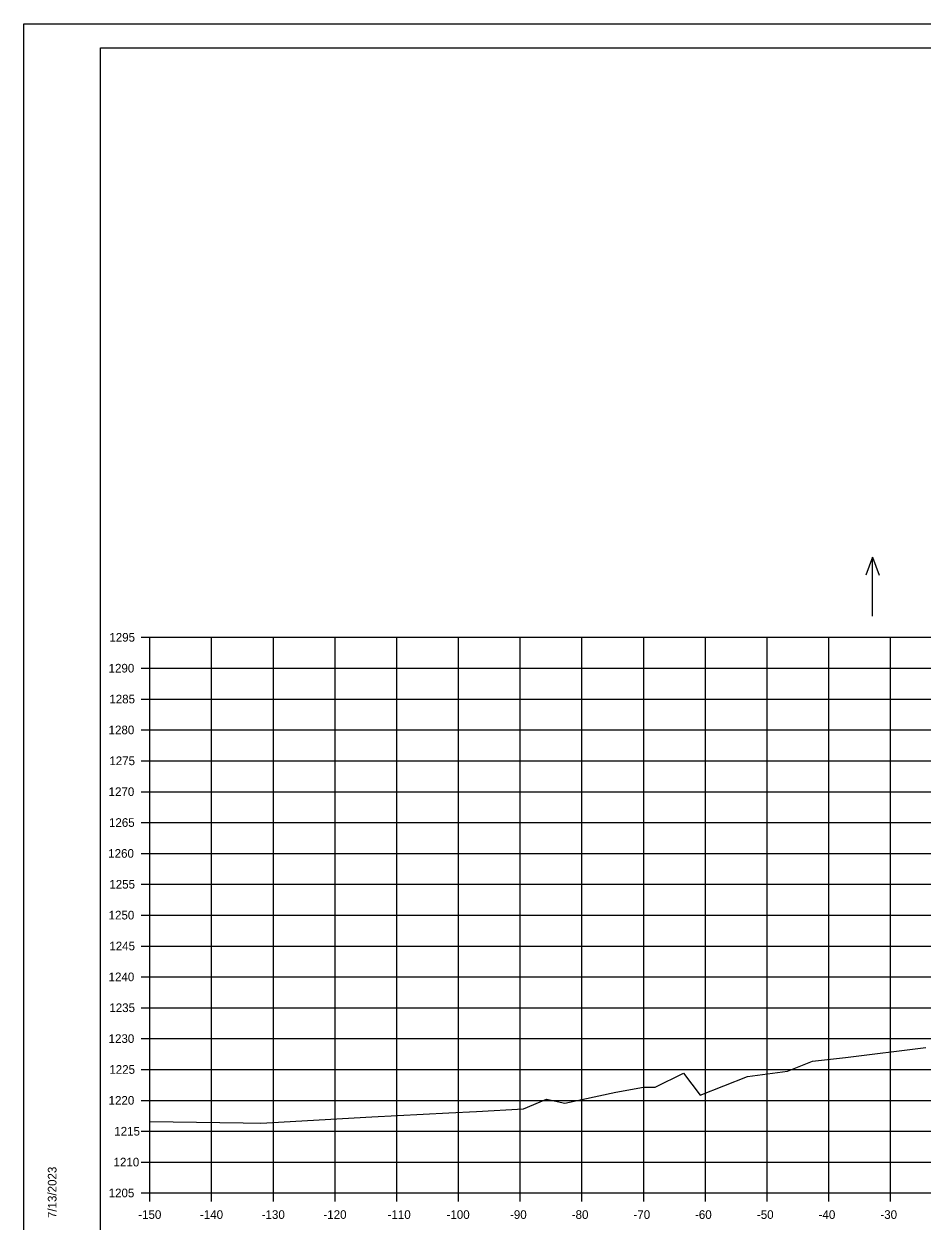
# Model space of a CAD drawing. Extents: x 1406028 to 1412453, y 321733 to 325986.
# Drawn here: x 1411612.8 to 1411758.3, y 322491 to 322684.9 of the extents above; entities that cross this region are included whole.
import ezdxf

# ---------------------------------------------------------------- set-up
doc = ezdxf.new("R2010")
doc.units = 0
for name, color, linetype in [('R_Axis', 7, 'Continuous'), ('R_Axis Annot', 7, 'Continuous'), ('R_Border', 7, 'Continuous'), ('R_Exist Surface', 7, 'Continuous'), ('R_Grid', 7, 'Continuous'), ('R_No Plot', 7, 'Continuous'), ('R_Water Annot', 7, 'Continuous')]:
    doc.layers.add(name, color=color, linetype=linetype)

msp = doc.modelspace()

# ---------------------------------------------------------------- linework, layer by layer
at = {"layer": 'R_Axis'}
for p, q in [((1411631.84, 322585.59), (1411633.24, 322585.59)), ((1411633.24, 322495.59), (1411633.24, 322585.59)), ((1411631.84, 322580.59), (1411633.24, 322580.59)), ((1411631.84, 322575.59), (1411633.24, 322575.59)), ((1411631.84, 322570.59), (1411633.24, 322570.59)), ((1411631.84, 322565.59), (1411633.24, 322565.59)), ((1411631.84, 322560.59), (1411633.24, 322560.59)), ((1411631.84, 322555.59), (1411633.24, 322555.59)), ((1411631.84, 322550.59), (1411633.24, 322550.59)), ((1411631.84, 322545.59), (1411633.24, 322545.59)), ((1411631.84, 322540.59), (1411633.24, 322540.59)), ((1411631.84, 322535.59), (1411633.24, 322535.59)), ((1411631.84, 322530.59), (1411633.24, 322530.59)), ((1411631.84, 322525.59), (1411633.24, 322525.59)), ((1411631.84, 322520.59), (1411633.24, 322520.59)), ((1411631.84, 322515.59), (1411633.24, 322515.59)), ((1411631.84, 322510.59), (1411633.24, 322510.59)), ((1411631.84, 322505.59), (1411633.24, 322505.59)), ((1411631.84, 322500.59), (1411633.24, 322500.59)), ((1411631.84, 322495.59), (1411633.24, 322495.59)), ((1411633.24, 322495.59), (1411933.24, 322495.59)), ((1411633.24, 322494.19), (1411633.24, 322495.59)), ((1411643.24, 322494.19), (1411643.24, 322495.59)), ((1411653.24, 322494.19), (1411653.24, 322495.59)), ((1411663.24, 322494.19), (1411663.24, 322495.59)), ((1411673.24, 322494.19), (1411673.24, 322495.59)), ((1411683.24, 322494.19), (1411683.24, 322495.59)), ((1411693.24, 322494.19), (1411693.24, 322495.59)), ((1411703.24, 322494.19), (1411703.24, 322495.59)), ((1411713.24, 322494.19), (1411713.24, 322495.59)), ((1411723.24, 322494.19), (1411723.24, 322495.59)), ((1411733.24, 322494.19), (1411733.24, 322495.59)), ((1411743.24, 322494.19), (1411743.24, 322495.59)), ((1411753.24, 322494.19), (1411753.24, 322495.59))]:
    msp.add_line(p, q, dxfattribs=at)
at = {"layer": 'R_Border'}
for p, q in [((1411625.24, 322681.05), (1411941.42, 322681.05)), ((1411625.24, 322475.59), (1411625.24, 322681.05))]:
    msp.add_line(p, q, dxfattribs=at)
at = {"layer": 'R_Exist Surface'}
msp.add_lwpolyline([(1411633.24, 322507.15), (1411648.37, 322506.96), (1411651.19, 322506.9), (1411669.2, 322507.94), (1411681.68, 322508.58), (1411686.17, 322508.81), (1411693.74, 322509.2), (1411697.49, 322510.79), (1411700.46, 322510.14), (1411708.7, 322511.89), (1411713.2, 322512.7), (1411715.1, 322512.72), (1411719.69, 322515.01), (1411722.4, 322511.45), (1411730.03, 322514.46), (1411736.53, 322515.33), (1411740.59, 322516.94), (1411745.92, 322517.52), (1411758.97, 322519.13)], dxfattribs=at)
at = {"layer": 'R_Grid'}
for p, q in [((1411633.24, 322585.59), (1411933.24, 322585.59)), ((1411633.24, 322495.59), (1411633.24, 322585.59)), ((1411643.24, 322495.59), (1411643.24, 322585.59)), ((1411653.24, 322495.59), (1411653.24, 322585.59)), ((1411663.24, 322495.59), (1411663.24, 322585.59)), ((1411673.24, 322495.59), (1411673.24, 322585.59)), ((1411683.24, 322495.59), (1411683.24, 322585.59)), ((1411693.24, 322495.59), (1411693.24, 322585.59)), ((1411703.24, 322495.59), (1411703.24, 322585.59)), ((1411713.24, 322495.59), (1411713.24, 322585.59)), ((1411723.24, 322495.59), (1411723.24, 322585.59)), ((1411733.24, 322495.59), (1411733.24, 322585.59)), ((1411743.24, 322495.59), (1411743.24, 322585.59)), ((1411753.24, 322495.59), (1411753.24, 322585.59)), ((1411633.24, 322580.59), (1411933.24, 322580.59)), ((1411633.24, 322575.59), (1411933.24, 322575.59)), ((1411633.24, 322570.59), (1411933.24, 322570.59)), ((1411633.24, 322565.59), (1411933.24, 322565.59)), ((1411633.24, 322560.59), (1411933.24, 322560.59)), ((1411633.24, 322555.59), (1411933.24, 322555.59)), ((1411633.24, 322550.59), (1411933.24, 322550.59)), ((1411633.24, 322545.59), (1411933.24, 322545.59)), ((1411633.24, 322540.59), (1411933.24, 322540.59)), ((1411633.24, 322535.59), (1411933.24, 322535.59)), ((1411633.24, 322530.59), (1411933.24, 322530.59)), ((1411633.24, 322525.59), (1411933.24, 322525.59)), ((1411633.24, 322520.59), (1411933.24, 322520.59)), ((1411633.24, 322515.59), (1411933.24, 322515.59)), ((1411633.24, 322510.59), (1411933.24, 322510.59)), ((1411633.24, 322505.59), (1411933.24, 322505.59)), ((1411633.24, 322500.59), (1411933.24, 322500.59)), ((1411633.24, 322495.59), (1411933.24, 322495.59))]:
    msp.add_line(p, q, dxfattribs=at)
at = {"layer": 'R_No Plot'}
msp.add_line((1411612.84, 322684.94), (1411946.18, 322684.94), dxfattribs=at)
for points in [[(1411612.84, 322684.94), (1411946.18, 322684.94), (1411946.18, 322471.61), (1411612.84, 322471.61)], [(1411859.16, 322681.05), (1411878.78, 322681.05), (1411878.78, 322671.17), (1411894.9, 322671.17), (1411918.1, 322671.17), (1411918.1, 322646.84), (1411941.42, 322646.84), (1411941.42, 322475.59), (1411625.24, 322475.59), (1411625.24, 322681.05)]]:
    msp.add_lwpolyline(points, close=True, dxfattribs=at)
at = {"layer": 'R_Water Annot'}
for p, q in [((1411750.3, 322598.6), (1411749.24, 322595.67)), ((1411750.3, 322589.03), (1411750.3, 322598.6)), ((1411750.3, 322598.6), (1411751.37, 322595.67))]:
    msp.add_line(p, q, dxfattribs=at)

# ---------------------------------------------------------------- texts
at = {"layer": 'R_Axis Annot'}
for s, p in [('1295', (1411626.67, 322584.89)), ('1290', (1411626.55, 322579.89)), ('1285', (1411626.67, 322574.89)), ('1280', (1411626.55, 322569.89)), ('1275', (1411626.67, 322564.89)), ('1270', (1411626.55, 322559.89)), ('1265', (1411626.61, 322554.89)), ('1260', (1411626.49, 322549.89)), ('1255', (1411626.67, 322544.89)), ('1250', (1411626.55, 322539.89)), ('1245', (1411626.67, 322534.89)), ('1240', (1411626.55, 322529.89)), ('1235', (1411626.67, 322524.89)), ('1230', (1411626.55, 322519.89)), ('1225', (1411626.67, 322514.89)), ('1220', (1411626.55, 322509.89)), ('1215', (1411627.47, 322504.89)), ('1210', (1411627.35, 322499.89)), ('1205', (1411626.56, 322494.89)), ('-150', (1411631.35, 322491.39)), ('-140', (1411641.35, 322491.39)), ('-130', (1411651.35, 322491.39)), ('-120', (1411661.35, 322491.39)), ('-110', (1411671.75, 322491.39)), ('-100', (1411681.3, 322491.39)), ('-90', (1411691.58, 322491.39)), ('-80', (1411701.58, 322491.39)), ('-70', (1411711.58, 322491.39)), ('-60', (1411721.55, 322491.39)), ('-50', (1411731.58, 322491.39)), ('-40', (1411741.58, 322491.39)), ('-30', (1411751.58, 322491.39))]:
    msp.add_text(s, height=1.4, dxfattribs=at).set_placement(p)
at = {"layer": 'R_Border'}
msp.add_text('7/13/2023', height=1.4, rotation=90, dxfattribs=at).set_placement((1411618.11, 322491.52))

doc.saveas('drawing.dxf')
